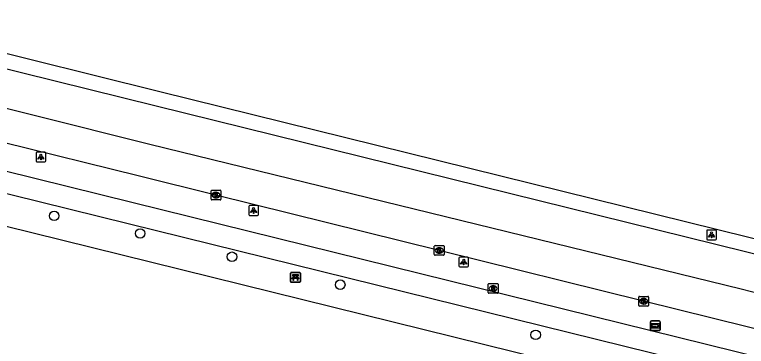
# Model space of a CAD drawing. Extents: x 162074 to 163034, y 381824 to 382557.
# Drawn here: x 162776.8 to 162851.4, y 382505.9 to 382539.8 of the extents above; entities that cross this region are included whole.
import ezdxf

# ---------------------------------------------------------------- set-up
doc = ezdxf.new("R2010")
doc.units = 0
for name, color, linetype in [('IMGEO_Bank', 7, 'Continuous'), ('IMGEO_Boom', 7, 'Continuous'), ('IMGEO_Fietspad_gesloten', 7, 'Continuous'), ('IMGEO_Kolk', 7, 'Continuous'), ('IMGEO_Lichtpunt', 7, 'Continuous'), ('IMGEO_OVBaan_gesloten', 7, 'Continuous'), ('IMGEO_Rijbaan_lokaal_gesloten', 7, 'Continuous'), ('IMGEO_Rioolput', 7, 'Continuous'), ('IMGEO_Voetpad_open', 7, 'Continuous'), ('IMGEO_Wegwijzer', 7, 'Continuous')]:
    doc.layers.add(name, color=color, linetype=linetype)

msp = doc.modelspace()

# ---------------------------------------------------------------- linework, layer by layer
at = {"layer": 'IMGEO_Bank'}
for p, q in [((162804.896, 382512.546), (162804.896, 382513.387)), ((162804.896, 382513.387), (162804.896, 382512.546)), ((162804.971, 382513.471), (162805.812, 382513.471)), ((162805.812, 382513.471), (162804.971, 382513.471)), ((162805.593, 382512.869), (162805.2, 382512.869)), ((162805.205, 382512.977), (162805.205, 382513.083)), ((162805.249, 382513.083), (162805.249, 382512.977)), ((162805.537, 382513.089), (162805.255, 382513.089)), ((162805.255, 382512.971), (162805.537, 382512.971)), ((162805.543, 382512.977), (162805.543, 382513.083)), ((162805.587, 382513.083), (162805.587, 382512.977)), ((162805.896, 382513.396), (162805.896, 382512.555)), ((162805.896, 382512.555), (162805.896, 382513.396)), ((162805.821, 382512.471), (162804.98, 382512.471)), ((162804.98, 382512.471), (162805.821, 382512.471))]:
    msp.add_line(p, q, dxfattribs=at)
for points in [[(162805.143, 382512.869), (162805.001, 382512.869), (162805.113, 382512.971), (162805.199, 382512.971)], [(162805.199, 382513.089), (162805.113, 382513.089), (162805.113, 382513.25), (162805.676, 382513.25), (162805.676, 382513.089), (162805.593, 382513.089)], [(162805.193, 382512.862), (162805.193, 382512.655), (162805.15, 382512.655), (162805.15, 382512.862)], [(162805.593, 382512.971), (162805.676, 382512.971), (162805.788, 382512.869), (162805.649, 382512.869)], [(162805.643, 382512.862), (162805.643, 382512.655), (162805.599, 382512.655), (162805.599, 382512.862)]]:
    msp.add_lwpolyline(points, dxfattribs=at)
for centre, radius, start, end in [((162804.974, 382513.393), 0.0779, 92.4484, 184.28452), ((162804.974, 382513.393), 0.0779, 92.4484, 184.28452), ((162805.143, 382512.862), 0.00671, 2.89567, 87.10433), ((162805.2, 382512.862), 0.00671, 92.89567, 177.10433), ((162805.198, 382513.082), 0.00671, 2.89567, 87.10433), ((162805.198, 382512.978), 0.00671, 272.89567, 357.10433), ((162805.255, 382513.082), 0.00671, 92.89567, 177.10433), ((162805.255, 382512.978), 0.00671, 182.89567, 267.10433), ((162805.537, 382513.082), 0.00671, 2.89567, 87.10433), ((162805.537, 382512.978), 0.00671, 272.89567, 357.10433), ((162805.594, 382513.082), 0.00671, 92.89567, 177.10433), ((162805.594, 382512.978), 0.00671, 182.89567, 267.10433), ((162805.592, 382512.862), 0.00671, 2.89567, 87.10433), ((162805.649, 382512.862), 0.00671, 92.89567, 177.10433), ((162805.818, 382513.393), 0.0779, 2.4484, 94.28452), ((162805.818, 382513.393), 0.0779, 2.4484, 94.28452), ((162804.974, 382512.549), 0.0779, 182.4484, 274.28452), ((162804.974, 382512.549), 0.0779, 182.4484, 274.28452), ((162805.818, 382512.549), 0.0779, 272.4484, 4.28452), ((162805.818, 382512.549), 0.0779, 272.4484, 4.28452)]:
    msp.add_arc(centre, radius, start, end, dxfattribs=at)
at = {"layer": 'IMGEO_Boom'}
for centre in [(162780.789, 382519.249), (162789.561, 382517.453), (162798.92, 382515.074), (162809.963, 382512.225), (162829.894, 382507.107)]:
    msp.add_circle(centre, 0.489, dxfattribs=at)
at = {"layer": 'IMGEO_Fietspad_gesloten'}
for points in [[(162966.904, 382476.419), (162871.996, 382500), (162862.039, 382502.474), (162788.84, 382520.573), (162745.813, 382531.212)], [(162746.612, 382528.775), (162788.343, 382518.459), (162861.413, 382500.397), (162863.008, 382500), (162966.208, 382474.319)]]:
    msp.add_lwpolyline(points, dxfattribs=at)
at = {"layer": 'IMGEO_Kolk'}
for p, q in [((162796.87, 382521.874), (162797.722, 382521.874)), ((162796.795, 382520.948), (162796.795, 382521.8)), ((162797.306, 382521.094), (162797.281, 382521.094)), ((162797.283, 382521.654), (162797.308, 382521.654)), ((162797.796, 382521.8), (162797.796, 382520.948)), ((162797.722, 382520.874), (162796.87, 382520.874)), ((162819.561, 382515.298), (162819.561, 382516.15)), ((162819.636, 382516.224), (162820.488, 382516.224)), ((162820.049, 382516.004), (162820.074, 382516.004)), ((162820.562, 382516.15), (162820.562, 382515.298)), ((162820.488, 382515.224), (162819.636, 382515.224)), ((162820.072, 382515.444), (162820.047, 382515.444)), ((162840.413, 382510.104), (162840.413, 382510.956)), ((162840.488, 382511.03), (162841.34, 382511.03)), ((162840.901, 382510.81), (162840.926, 382510.81)), ((162841.414, 382510.956), (162841.414, 382510.104)), ((162841.34, 382510.03), (162840.488, 382510.03)), ((162840.924, 382510.25), (162840.899, 382510.25))]:
    msp.add_line(p, q, dxfattribs=at)
for points in [[(162796.87, 382521.874), (162797.722, 382521.874)], [(162796.795, 382520.948), (162796.795, 382521.8)], [(162797.116, 382521.574), (162797.239, 382521.574), (162797.239, 382521.423), (162797.369, 382521.574), (162797.533, 382521.574), (162797.387, 382521.423), (162797.54, 382521.174), (162797.388, 382521.174), (162797.303, 382521.338), (162797.239, 382521.271), (162797.239, 382521.174), (162797.116, 382521.174), (162797.116, 382521.574)], [(162797.796, 382521.8), (162797.796, 382520.948)], [(162797.722, 382520.874), (162796.87, 382520.874)], [(162819.561, 382515.298), (162819.561, 382516.15)], [(162819.636, 382516.224), (162820.488, 382516.224)], [(162819.882, 382515.924), (162820.005, 382515.924), (162820.005, 382515.773), (162820.135, 382515.924), (162820.299, 382515.924), (162820.153, 382515.773), (162820.306, 382515.524), (162820.154, 382515.524), (162820.069, 382515.688), (162820.005, 382515.621), (162820.005, 382515.524), (162819.882, 382515.524), (162819.882, 382515.924)], [(162820.562, 382516.15), (162820.562, 382515.298)], [(162820.488, 382515.224), (162819.636, 382515.224)], [(162840.413, 382510.104), (162840.413, 382510.956)], [(162840.488, 382511.03), (162841.34, 382511.03)], [(162840.734, 382510.73), (162840.857, 382510.73), (162840.857, 382510.579), (162840.987, 382510.73), (162841.151, 382510.73), (162841.005, 382510.579), (162841.158, 382510.33), (162841.006, 382510.33), (162840.921, 382510.494), (162840.857, 382510.427), (162840.857, 382510.33), (162840.734, 382510.33), (162840.734, 382510.73)], [(162841.414, 382510.956), (162841.414, 382510.104)], [(162841.34, 382510.03), (162840.488, 382510.03)]]:
    msp.add_lwpolyline(points, dxfattribs=at)
for centre, start, end in [((162796.872, 382521.798), 91.55205, 178.44795), ((162796.872, 382521.798), 91.55205, 178.44795), ((162797.72, 382521.798), 1.55205, 88.44795), ((162797.72, 382521.798), 1.55205, 88.44795), ((162796.872, 382520.95), 181.55205, 268.44795), ((162796.872, 382520.95), 181.55205, 268.44795), ((162797.72, 382520.95), 271.55205, 358.44795), ((162797.72, 382520.95), 271.55205, 358.44795), ((162819.638, 382516.148), 91.55205, 178.44795), ((162819.638, 382516.148), 91.55205, 178.44795), ((162820.486, 382516.148), 1.55205, 88.44795), ((162820.486, 382516.148), 1.55205, 88.44795), ((162819.638, 382515.3), 181.55205, 268.44795), ((162819.638, 382515.3), 181.55205, 268.44795), ((162820.486, 382515.3), 271.55205, 358.44795), ((162820.486, 382515.3), 271.55205, 358.44795), ((162840.49, 382510.954), 91.55205, 178.44795), ((162840.49, 382510.954), 91.55205, 178.44795), ((162841.338, 382510.954), 1.55205, 88.44795), ((162841.338, 382510.954), 1.55205, 88.44795), ((162840.49, 382510.106), 181.55205, 268.44795), ((162840.49, 382510.106), 181.55205, 268.44795), ((162841.338, 382510.106), 271.55205, 358.44795), ((162841.338, 382510.106), 271.55205, 358.44795)]:
    msp.add_arc(centre, 0.0765, start, end, dxfattribs=at)
for centre, major_axis, ratio, start_param, end_param in [((162797.282, 382521.374), (-0.387, 0.002), 0.722429, 4.712389, 7.853982), ((162797.307, 382521.374), (-0.39, 0.002), 0.717154, 1.570796, 4.712389), ((162820.048, 382515.724), (-0.387, 0.002), 0.722429, 4.712389, 7.853982), ((162820.073, 382515.724), (-0.39, 0.002), 0.717154, 1.570796, 4.712389), ((162840.9, 382510.53), (-0.387, 0.002), 0.722429, 4.712389, 7.853982), ((162840.925, 382510.53), (-0.39, 0.002), 0.717154, 1.570796, 4.712389)]:
    msp.add_ellipse(centre, major_axis=major_axis, ratio=ratio, start_param=start_param, end_param=end_param, dxfattribs=at)
at = {"layer": 'IMGEO_Lichtpunt'}
for p, q in [((162778.937, 382525.659), (162778.937, 382524.852)), ((162778.937, 382525.659), (162778.937, 382524.852)), ((162779.839, 382525.754), (162779.031, 382525.754)), ((162779.839, 382525.754), (162779.031, 382525.754)), ((162779.933, 382524.852), (162779.933, 382525.659)), ((162779.933, 382524.852), (162779.933, 382525.659)), ((162779.031, 382524.758), (162779.839, 382524.758)), ((162779.031, 382524.758), (162779.839, 382524.758)), ((162800.632, 382520.204), (162800.632, 382519.397)), ((162800.632, 382520.204), (162800.632, 382519.397)), ((162801.534, 382520.299), (162800.726, 382520.299)), ((162801.534, 382520.299), (162800.726, 382520.299)), ((162801.628, 382519.397), (162801.628, 382520.204)), ((162801.628, 382519.397), (162801.628, 382520.204)), ((162800.726, 382519.303), (162801.534, 382519.303)), ((162800.726, 382519.303), (162801.534, 382519.303)), ((162847.342, 382517.709), (162847.342, 382516.902)), ((162847.342, 382517.709), (162847.342, 382516.902)), ((162848.244, 382517.804), (162847.436, 382517.804)), ((162848.244, 382517.804), (162847.436, 382517.804)), ((162848.338, 382516.902), (162848.338, 382517.709)), ((162848.338, 382516.902), (162848.338, 382517.709)), ((162847.436, 382516.808), (162848.244, 382516.808)), ((162847.436, 382516.808), (162848.244, 382516.808)), ((162822.059, 382514.942), (162822.059, 382514.135)), ((162822.059, 382514.942), (162822.059, 382514.135)), ((162822.961, 382515.037), (162822.153, 382515.037)), ((162822.961, 382515.037), (162822.153, 382515.037)), ((162823.055, 382514.135), (162823.055, 382514.942)), ((162823.055, 382514.135), (162823.055, 382514.942)), ((162822.153, 382514.041), (162822.961, 382514.041)), ((162822.153, 382514.041), (162822.961, 382514.041))]:
    msp.add_line(p, q, dxfattribs=at)
for points in [[(162779.311, 382525.323), (162779.35, 382525.295), (162779.162, 382525.033), (162779.124, 382525.06), (162779.311, 382525.323)], [(162779.413, 382525.275), (162779.46, 382525.275), (162779.46, 382524.953), (162779.413, 382524.953), (162779.413, 382525.275)], [(162779.523, 382525.295), (162779.561, 382525.322), (162779.748, 382525.06), (162779.709, 382525.032), (162779.523, 382525.295)], [(162801.006, 382519.868), (162801.045, 382519.84), (162800.857, 382519.578), (162800.819, 382519.605), (162801.006, 382519.868)], [(162801.108, 382519.82), (162801.155, 382519.82), (162801.155, 382519.498), (162801.108, 382519.498), (162801.108, 382519.82)], [(162801.218, 382519.84), (162801.256, 382519.867), (162801.443, 382519.605), (162801.404, 382519.577), (162801.218, 382519.84)], [(162847.716, 382517.373), (162847.755, 382517.345), (162847.567, 382517.083), (162847.529, 382517.11), (162847.716, 382517.373)], [(162847.928, 382517.345), (162847.966, 382517.372), (162848.153, 382517.11), (162848.114, 382517.082), (162847.928, 382517.345)], [(162847.818, 382517.325), (162847.865, 382517.325), (162847.865, 382517.003), (162847.818, 382517.003), (162847.818, 382517.325)], [(162822.433, 382514.606), (162822.472, 382514.578), (162822.284, 382514.316), (162822.246, 382514.343), (162822.433, 382514.606)], [(162822.535, 382514.558), (162822.582, 382514.558), (162822.582, 382514.236), (162822.535, 382514.236), (162822.535, 382514.558)], [(162822.645, 382514.578), (162822.683, 382514.605), (162822.87, 382514.343), (162822.831, 382514.315), (162822.645, 382514.578)]]:
    msp.add_lwpolyline(points, dxfattribs=at)
for centre in [(162779.436, 382525.457), (162801.131, 382520.002), (162847.841, 382517.507), (162822.558, 382514.74)]:
    msp.add_circle(centre, 0.0994, dxfattribs=at)
for centre, start, end in [((162779.031, 382525.659), 90, 180), ((162779.031, 382525.659), 90, 180), ((162779.839, 382525.659), 0, 90), ((162779.839, 382525.659), 0, 90), ((162779.031, 382524.852), 180, 270), ((162779.031, 382524.852), 180, 270), ((162779.839, 382524.852), 270, 0), ((162779.839, 382524.852), 270, 360), ((162800.726, 382520.204), 90, 180), ((162800.726, 382520.204), 90, 180), ((162801.534, 382520.204), 0, 90), ((162801.534, 382520.204), 0, 90), ((162800.726, 382519.397), 180, 270), ((162800.726, 382519.397), 180, 270), ((162801.534, 382519.397), 270, 0), ((162801.534, 382519.397), 270, 360), ((162847.436, 382517.709), 90, 180), ((162847.436, 382517.709), 90, 180), ((162848.244, 382517.709), 0, 90), ((162848.244, 382517.709), 0, 90), ((162847.436, 382516.902), 180, 270), ((162847.436, 382516.902), 180, 270), ((162848.244, 382516.902), 270, 0), ((162848.244, 382516.902), 270, 360), ((162822.153, 382514.942), 90, 180), ((162822.153, 382514.942), 90, 180), ((162822.961, 382514.942), 0, 90), ((162822.961, 382514.942), 0, 90), ((162822.153, 382514.135), 180, 270), ((162822.153, 382514.135), 180, 270), ((162822.961, 382514.135), 270, 0), ((162822.961, 382514.135), 270, 360)]:
    msp.add_arc(centre, 0.0946, start, end, dxfattribs=at)
at = {"layer": 'IMGEO_OVBaan_gesloten'}
for points in [[(162568.138, 382498.576), (162601.758, 382507.473), (162623.526, 382515.096), (162638.589, 382520.515), (162652.734, 382524.924), (162671.93, 382530.986), (162686.717, 382534.292), (162698.199, 382535.67), (162711.379, 382536.956), (162726.212, 382537.278), (162742.24, 382536.416), (162755.489, 382534.694), (162767.039, 382532.455), (162790.552, 382526.577), (162850.851, 382511.79), (162870.874, 382506.646), (162879.507, 382503.523), (162894.571, 382498.563), (162901.643, 382496.451), (162915.42, 382492.961), (163006.626, 382470.32), (163005.936, 382467.312)], [(162901.225, 382493.475), (162882.293, 382499.142), (162879.447, 382500), (162862.702, 382505.049), (162860.724, 382505.617), (162858.601, 382506.162), (162840.91, 382510.531), (162820.058, 382515.725), (162797.292, 382521.375), (162789.482, 382523.309), (162775.461, 382526.781)]]:
    msp.add_lwpolyline(points, dxfattribs=at)
at = {"layer": 'IMGEO_Rijbaan_lokaal_gesloten'}
for points in [[(162759.876, 382539.787), (162771.573, 382536.903), (162791.555, 382531.953), (162848.46, 382517.858), (162905.381, 382503.765), (162920.573, 382500), (162962.076, 382489.714)], [(162976.344, 382484.526), (162914.144, 382500), (162905.04, 382502.265), (162848.266, 382516.317), (162791.189, 382530.438), (162770.545, 382535.545)]]:
    msp.add_lwpolyline(points, dxfattribs=at)
at = {"layer": 'IMGEO_Rioolput'}
for p, q in [((162825.062, 382511.42), (162825.062, 382512.272)), ((162825.137, 382512.346), (162825.989, 382512.346)), ((162825.55, 382512.126), (162825.575, 382512.126)), ((162826.063, 382512.272), (162826.063, 382511.42)), ((162825.573, 382511.566), (162825.548, 382511.566)), ((162825.989, 382511.346), (162825.137, 382511.346))]:
    msp.add_line(p, q, dxfattribs=at)
for points in [[(162825.062, 382511.42), (162825.062, 382512.272)], [(162825.137, 382512.346), (162825.989, 382512.346)], [(162826.063, 382512.272), (162826.063, 382511.42)], [(162825.651, 382512.044), (162825.399, 382512.046), (162825.399, 382511.646)], [(162825.399, 382511.646), (162825.523, 382511.646), (162825.523, 382511.808), (162825.534, 382511.808)], [(162825.577, 382511.965), (162825.523, 382511.965), (162825.523, 382511.884)], [(162825.523, 382511.884), (162825.575, 382511.884)], [(162825.581, 382511.779), (162825.652, 382511.646), (162825.792, 382511.646), (162825.727, 382511.772)], [(162825.989, 382511.346), (162825.137, 382511.346)]]:
    msp.add_lwpolyline(points, dxfattribs=at)
for centre, radius, start, end in [((162825.139, 382512.27), 0.0765, 91.55205, 178.44795), ((162825.139, 382512.27), 0.0765, 91.55205, 178.44795), ((162825.987, 382512.27), 0.0765, 1.55205, 88.44795), ((162825.987, 382512.27), 0.0765, 1.55205, 88.44795), ((162825.139, 382511.422), 0.0765, 181.55205, 268.44795), ((162825.139, 382511.422), 0.0765, 181.55205, 268.44795), ((162825.533, 382511.755), 0.0533, 26.02933, 88.69889), ((162825.559, 382512.073), 0.19, 274.7715, 282.96867), ((162825.583, 382511.869), 0.0964, 77.00612, 93.18647), ((162825.597, 382511.926), 0.0378, 276.66336, 79.67722), ((162825.65, 382511.934), 0.109, 350.36119, 89.41601), ((162825.648, 382511.934), 0.112, 277.58423, 350.98172), ((162825.632, 382511.719), 0.108, 29.51342, 73.79051), ((162825.987, 382511.422), 0.0765, 271.55205, 358.44795), ((162825.987, 382511.422), 0.0765, 271.55205, 358.44795)]:
    msp.add_arc(centre, radius, start, end, dxfattribs=at)
for centre, major_axis, ratio, start_param, end_param in [((162825.549, 382511.846), (-0.387, 0.002), 0.722429, 4.712389, 7.853982), ((162825.574, 382511.846), (-0.39, 0.002), 0.717154, 1.570796, 4.712389)]:
    msp.add_ellipse(centre, major_axis=major_axis, ratio=ratio, start_param=start_param, end_param=end_param, dxfattribs=at)
at = {"layer": 'IMGEO_Voetpad_open'}
msp.add_lwpolyline([(162967.148, 382470.661), (162955.757, 382473.615), (162946.397, 382475.971), (162921.868, 382482.053), (162874.769, 382493.705), (162849.335, 382500), (162787.595, 382515.271), (162760.74, 382521.914)], dxfattribs=at)
at = {"layer": 'IMGEO_Wegwijzer'}
for p, q in [((162841.595, 382507.635), (162841.595, 382508.435)), ((162841.595, 382508.435), (162841.595, 382507.635)), ((162841.695, 382508.535), (162842.485, 382508.535)), ((162842.485, 382508.535), (162841.695, 382508.535)), ((162842.585, 382508.435), (162842.585, 382507.635)), ((162842.585, 382507.635), (162842.585, 382508.435)), ((162842.485, 382507.535), (162841.695, 382507.535)), ((162841.695, 382507.535), (162842.485, 382507.535))]:
    msp.add_line(p, q, dxfattribs=at)
for points in [[(162841.696, 382508.267), (162842.484, 382508.267), (162842.484, 382507.803), (162841.696, 382507.803), (162841.696, 382508.267)], [(162841.761, 382508.119), (162841.761, 382508.035), (162841.761, 382507.951), (162842.172, 382507.951), (162842.172, 382507.868), (162842.419, 382508.035), (162842.172, 382508.202), (162842.172, 382508.119), (162841.761, 382508.119)]]:
    msp.add_lwpolyline(points, dxfattribs=at)
for centre, start, end in [((162841.695, 382508.435), 90, 180), ((162841.695, 382508.435), 90, 180), ((162842.485, 382508.435), 0, 90), ((162842.485, 382508.435), 360, 90), ((162841.695, 382507.635), 180, 270), ((162841.695, 382507.635), 180, 270), ((162842.485, 382507.635), 270, 0), ((162842.485, 382507.635), 270, 0)]:
    msp.add_arc(centre, 0.1, start, end, dxfattribs=at)

doc.saveas('drawing.dxf')
